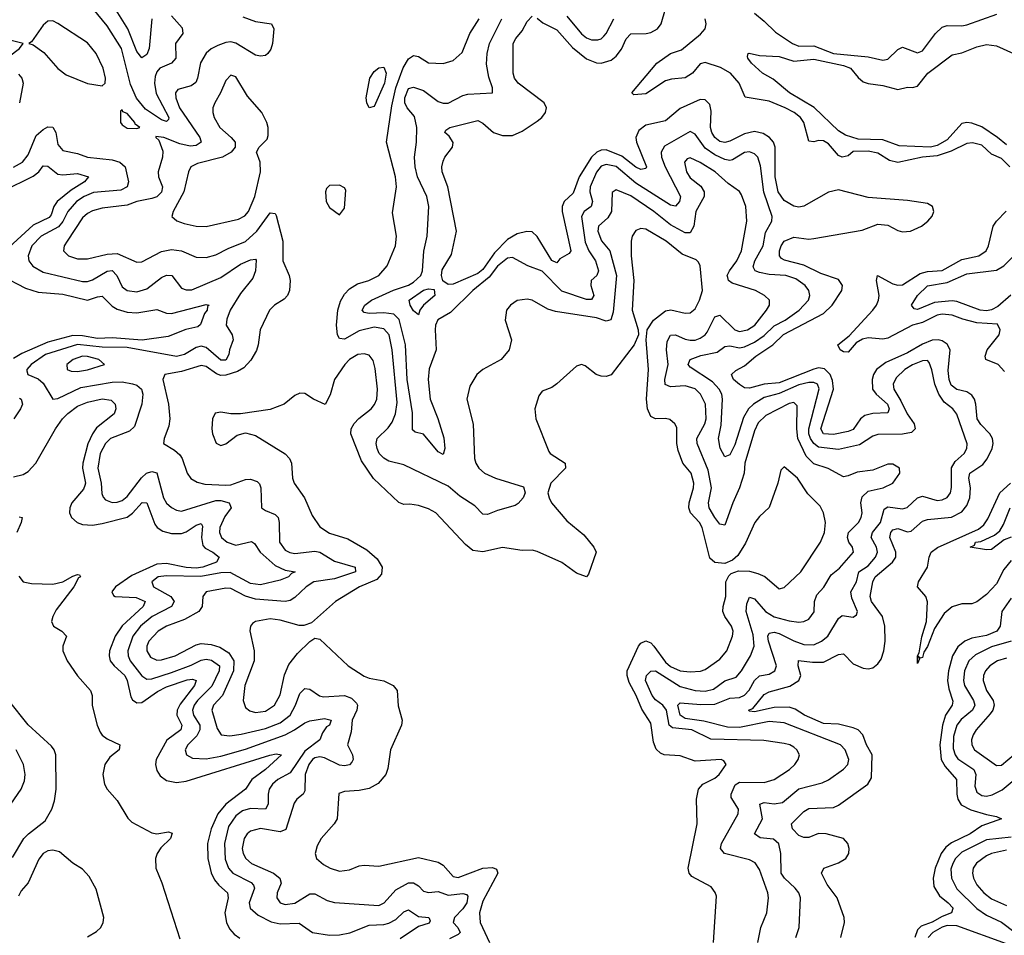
# Model space of a CAD drawing. Header units: inches. Extents: x 1552611 to 1694776, y 811966 to 917215.
# Tile 455 of 549: x 1653775 to 1657762, y 894039 to 897746. Entities that reach past the tile are written whole.
import ezdxf

# ---------------------------------------------------------------- set-up
doc = ezdxf.new("R2010")
doc.units = ezdxf.units.IN
doc.header["$MEASUREMENT"] = 0
doc.layers.add('B6859', color=7, linetype='Continuous')

msp = doc.modelspace()

# ---------------------------------------------------------------- linework, layer by layer
at = {"layer": 'B6859', "color": 5}
for points, elevation in [([(1654310.9, 897750), (1654299.9, 897630), (1654290, 897605), (1654270, 897591.7), (1654250, 897617.2), (1654213.2, 897710), (1654138.7, 897830)], 820), ([(1654390, 897762), (1654433.2, 897713.2), (1654435.9, 897690), (1654406.9, 897650), (1654407.2, 897590), (1654389.6, 897570.4), (1654342.9, 897550), (1654330, 897534.9), (1654323.9, 897516.1), (1654320.7, 897490), (1654327.4, 897447.4), (1654378.9, 897350), (1654378.2, 897341.8), (1654370, 897334), (1654350, 897341.4), (1654284.3, 897384.3), (1654249, 897429), (1654224.5, 897484.5), (1654188.1, 897630), (1654130, 897721.6), (1654072.3, 897790)], 840), ([(1655870, 897752.1), (1655893.6, 897733.6), (1655950, 897705.3), (1656013.4, 897633.4), (1656070, 897588.1), (1656110, 897571.8), (1656130, 897570.1), (1656170, 897583.1), (1656190, 897598.8), (1656212.5, 897627.6), (1656231.1, 897668.9), (1656250, 897689), (1656311.6, 897690), (1656330, 897694.3), (1656357.4, 897710), (1656372, 897730), (1656389.9, 897790)], 820), ([(1656750, 897772.8), (1656790, 897740.7), (1656835.3, 897695.3), (1656904.1, 897650), (1656930, 897639.9), (1656990, 897640.6), (1657070, 897609.8), (1657210, 897595.6), (1657270, 897582.7), (1657290, 897586.8), (1657330, 897625.4), (1657350, 897635.6), (1657410, 897612.7), (1657430, 897620.2), (1657482.9, 897690), (1657510, 897715.7), (1657530, 897723.4), (1657590, 897721.5), (1657610, 897725), (1657731.7, 897768.3)], 780), ([(1654678.5, 897758.5), (1654730, 897738.9), (1654794.4, 897730), (1654804.9, 897710), (1654799.3, 897650), (1654792.5, 897627.5), (1654779.6, 897610), (1654770, 897602), (1654750, 897598.4), (1654730, 897603.2), (1654651.1, 897651.1), (1654630, 897656.7), (1654610, 897654.6), (1654578, 897642), (1654550.9, 897629.1), (1654530, 897611.5), (1654507.9, 897572.1), (1654495.8, 897510), (1654488, 897492), (1654470, 897478), (1654416.3, 897463.7), (1654406.4, 897450), (1654407.1, 897430), (1654423.1, 897390), (1654505.2, 897270), (1654509.5, 897250), (1654490, 897236.7), (1654465.9, 897234.1), (1654423.6, 897243.6), (1654359.5, 897270), (1654327.1, 897272.9), (1654326, 897270), (1654339.2, 897259.2), (1654354.6, 897214.6), (1654353.1, 897190), (1654335.5, 897130), (1654337.7, 897110), (1654353.1, 897070), (1654350, 897048.6), (1654330.8, 897029.2), (1654310, 897021.9), (1654250.3, 897010), (1654210, 896995.5), (1654110, 896983.2), (1654070, 896972.3), (1654050, 896961.6), (1654030, 896944.5), (1653967.3, 896850), (1653955.4, 896830), (1653953.4, 896810), (1653973.1, 896790), (1654010, 896777.5), (1654050, 896777.8), (1654130, 896797.4), (1654170, 896799.5), (1654250, 896764.3), (1654270, 896766.4), (1654350, 896807.7), (1654390, 896815.6), (1654430.1, 896810.1), (1654490, 896785.3), (1654530, 896783), (1654570, 896793.7), (1654620.1, 896819.9), (1654690, 896848.2), (1654735, 896890), (1654790, 896963.9), (1654810, 896962), (1654814, 896954), (1654840.1, 896850), (1654840.2, 896770), (1654866.9, 896710), (1654870.8, 896690.8), (1654868.4, 896650), (1654860.2, 896630), (1654845.8, 896614.2), (1654807.4, 896590), (1654786.7, 896570), (1654749.6, 896490.4), (1654741.3, 896430), (1654733.7, 896406.3), (1654711.7, 896368.3), (1654682.8, 896337.2), (1654657.6, 896322.4), (1654610, 896307), (1654590, 896306.2), (1654572.3, 896312.3), (1654530, 896342.6), (1654510, 896346.1), (1654430, 896321.2), (1654363.1, 896310), (1654355.2, 896290), (1654378.5, 896190), (1654383.2, 896130), (1654379.6, 896100.3), (1654360.3, 896050), (1654358, 896030), (1654402.8, 896002.8), (1654424.1, 895984.1), (1654433, 895970), (1654453.4, 895910), (1654468.9, 895888.9), (1654494.1, 895874.1), (1654525.5, 895865.5), (1654610, 895861), (1654630, 895862.6), (1654690, 895884.7), (1654710, 895885.7), (1654736.7, 895876.7), (1654746.4, 895866.4), (1654752.3, 895850), (1654754.9, 895770), (1654770, 895758.4), (1654810, 895742.3), (1654821.9, 895730), (1654826.4, 895710), (1654827.3, 895630), (1654850, 895598.8), (1654868.8, 895588.8), (1654890, 895585.1), (1654970, 895594.2), (1654990, 895590.8), (1655050, 895553.2), (1655133.4, 895530), (1655134.7, 895510), (1655050, 895481.5), (1654966, 895470), (1654935.3, 895450), (1654890, 895406.8), (1654870, 895394.9), (1654850.1, 895389.9), (1654730, 895400.1), (1654690, 895412.2), (1654630, 895442.8), (1654610, 895443.9), (1654531, 895429), (1654517.5, 895410), (1654514.6, 895370), (1654501.1, 895350), (1654442.1, 895317.9), (1654370, 895290.7), (1654336.1, 895270), (1654298.9, 895230), (1654290.6, 895210), (1654290.1, 895190), (1654304.8, 895164.8), (1654330, 895153.3), (1654350, 895153.5), (1654404.4, 895170), (1654490, 895215.3), (1654510, 895219.7), (1654550, 895216.3), (1654586, 895206), (1654622.2, 895182.2), (1654642, 895150), (1654641.1, 895110), (1654596.9, 895010), (1654559.8, 894970), (1654554, 894950), (1654575.4, 894875.4), (1654590.5, 894850), (1654626.2, 894846.2), (1654672.5, 894852.5), (1654770, 894876), (1654830, 894899.4), (1654870, 894930.6), (1654891.7, 894970), (1654910, 895018), (1654930, 895038.2), (1654950, 895035.2), (1654988.7, 895008.7), (1655004.9, 895004.9), (1655090.1, 895010.1), (1655118.9, 894998.9), (1655138.7, 894978.7), (1655143.5, 894970), (1655140.4, 894950), (1655121.8, 894910), (1655117.8, 894862.2), (1655102.4, 894810), (1655122.6, 894770), (1655125.3, 894750), (1655120, 894740), (1655110.8, 894729.2), (1655090, 894724.3), (1655070, 894727.8), (1655010, 894757.1), (1654990, 894761), (1654970, 894756.8), (1654961.2, 894750), (1654945.6, 894730), (1654930.7, 894690), (1654930, 894624.2), (1654922.9, 894610), (1654897.8, 894590), (1654886.5, 894573.5), (1654853.5, 894466.5), (1654830, 894456.9), (1654750, 894471.5), (1654710, 894460.4), (1654697, 894450), (1654683.8, 894430), (1654676.6, 894390), (1654680.4, 894370), (1654690.8, 894350), (1654713.5, 894330), (1654802.7, 894290), (1654828.8, 894270), (1654833.5, 894250), (1654818.5, 894210), (1654816.6, 894190), (1654830.1, 894170.1), (1654850, 894163.4), (1654890, 894169.2), (1654950, 894207.1), (1654970, 894206.6), (1655019.7, 894179.7), (1655050, 894171), (1655230, 894159.6), (1655251.3, 894170), (1655297.7, 894222.3), (1655350, 894251.1), (1655370, 894251.1), (1655390, 894238.4), (1655410, 894217.6), (1655430, 894211.8), (1655470, 894216.2), (1655510, 894200.9), (1655570, 894207.7), (1655584.1, 894204.1), (1655590, 894196.9), (1655586.2, 894170), (1655570, 894145.1), (1655535.5, 894110), (1655530.8, 894090), (1655548.6, 894070), (1655558.3, 894050), (1655550, 894041.4), (1655516.1, 894023.9)], 860), ([(1656763.5, 894010), (1656775.9, 894070), (1656800.3, 894130), (1656807, 894190), (1656804.2, 894210), (1656770, 894305.7), (1656752.7, 894332.7), (1656730, 894344.2), (1656629.5, 894369.5), (1656612.4, 894390), (1656616.1, 894410), (1656684.5, 894530), (1656685.2, 894550), (1656656.2, 894596.2), (1656655.4, 894610), (1656672.5, 894647.5), (1656690, 894659.2), (1656790, 894658), (1656830, 894669.5), (1656891.8, 894710), (1656912.9, 894730), (1656927.6, 894750), (1656931.9, 894770), (1656922.2, 894790), (1656910, 894799.8), (1656893, 894810), (1656870, 894815.8), (1656788.1, 894828.1), (1656573.2, 894833.2), (1656496.4, 894870), (1656418.5, 894878.5), (1656404.9, 894890), (1656393.9, 894950), (1656379.8, 894970), (1656350, 894992.7), (1656335.7, 895010), (1656309.6, 895070), (1656312.5, 895090), (1656330, 895108.7), (1656350, 895109), (1656450, 895046.2), (1656509.6, 895029.6), (1656550, 895026.9), (1656584.3, 895035.6), (1656630, 895068.9), (1656675.9, 895084.1), (1656697.8, 895110), (1656734.4, 895170), (1656749.4, 895210), (1656745.2, 895254.8), (1656715.9, 895350), (1656718.8, 895381.2), (1656730, 895407.6), (1656750, 895400.6), (1656795.3, 895350), (1656830, 895328.7), (1656890, 895312.3), (1656930, 895306.5), (1656950, 895308.9), (1656970, 895319.4), (1656991.2, 895348.8), (1656993, 895390), (1657002.5, 895417.6), (1657031.1, 895448.9), (1657061, 895499), (1657094.4, 895525.6), (1657151.3, 895590), (1657146.5, 895610), (1657132.5, 895630), (1657127.1, 895650), (1657130.8, 895670), (1657171.1, 895710), (1657182.5, 895730), (1657185.8, 895750), (1657181.4, 895790), (1657185.9, 895814.1), (1657210, 895836.6), (1657271.8, 895850), (1657310, 895869.3), (1657338.9, 895910), (1657337.6, 895930), (1657310, 895946.9), (1657290, 895946.6), (1657230, 895922.5), (1657165.9, 895914.1), (1657130, 895898.7), (1657110, 895895.5), (1657048.3, 895928.3), (1656990, 895948.5), (1656959.2, 895979.2), (1656926.2, 896050), (1656921, 896090), (1656923, 896183), (1656910, 896196.4), (1656890, 896192.3), (1656795.8, 896144.2), (1656765.8, 896114.2), (1656750, 896080.9), (1656710.6, 895950), (1656708.3, 895910), (1656690.1, 895850), (1656662, 895790), (1656630, 895699.1), (1656610, 895703.5), (1656590, 895729.9), (1656567, 895770), (1656564.7, 895790), (1656575.7, 895850), (1656562.3, 895922.3), (1656517.7, 896030), (1656517.3, 896050), (1656549.6, 896110), (1656554.8, 896130), (1656551.6, 896190), (1656532.1, 896230), (1656510, 896250.9), (1656470, 896264.3), (1656410, 896259.9), (1656389.2, 896269.2), (1656387.1, 896290), (1656400.1, 896350), (1656393.8, 896410), (1656396.1, 896443.9), (1656410.6, 896469.4), (1656430, 896470.1), (1656470, 896452.3), (1656490, 896448.6), (1656510, 896449.3), (1656530, 896456.6), (1656550, 896469.6), (1656558.6, 896481.4), (1656590, 896543), (1656610, 896550.1), (1656670, 896491), (1656690, 896483.8), (1656722.5, 896490), (1656751.8, 896510), (1656798.3, 896570), (1656810.8, 896590), (1656811.1, 896610), (1656791.1, 896630), (1656754.5, 896650), (1656659.2, 896679.2), (1656645.4, 896690), (1656642, 896702), (1656640.2, 896710), (1656649.3, 896730), (1656678.5, 896770), (1656697.4, 896810), (1656719.1, 896930), (1656715.4, 896990), (1656697.5, 897037.6), (1656690, 897050.8), (1656643.1, 897083.1), (1656590.6, 897130), (1656530, 897168.3), (1656490, 897187.4), (1656477.6, 897182.4), (1656467.3, 897170), (1656475.4, 897130), (1656490, 897106.6), (1656532.6, 897072.6), (1656545.9, 897050), (1656545.9, 897030), (1656512.2, 896970), (1656504.4, 896910), (1656490, 896883.8), (1656470, 896883.5), (1656410, 896915.3), (1656342.9, 896970), (1656250, 897033.3), (1656190, 897056.8), (1656173.6, 897046.4), (1656171.3, 896970), (1656156.1, 896943.9), (1656118.8, 896910), (1656115.9, 896890), (1656130.3, 896850.3), (1656164.4, 896810), (1656191.8, 896710), (1656177.9, 896562.1), (1656168.4, 896531.6), (1656150, 896525.2), (1656110, 896538.6), (1655945, 896565), (1655914.2, 896574.2), (1655850, 896610.8), (1655830, 896615.3), (1655790, 896609.6), (1655762.4, 896590), (1655746.4, 896570), (1655740.4, 896530), (1655766, 896450), (1655757.1, 896410), (1655724.9, 896370), (1655650, 896329.6), (1655626.4, 896310), (1655598.3, 896261.7), (1655585.2, 896210), (1655611.9, 896108.1), (1655616.1, 895970), (1655622, 895950), (1655634.2, 895930), (1655657.3, 895910), (1655701.1, 895890), (1655815.3, 895855.3), (1655821.9, 895830), (1655814.4, 895810), (1655793.4, 895786.6), (1655780.8, 895779.2), (1655710, 895759.4), (1655670, 895742.3), (1655650, 895743.4), (1655618.2, 895778.2), (1655556.8, 895816.9), (1655510, 895857.5), (1655330, 895943.8), (1655270, 895958.5), (1655250, 895970.6), (1655230.6, 895990), (1655222.1, 896010), (1655218.4, 896030), (1655222.9, 896050), (1655266.7, 896093.3), (1655283.5, 896116.5), (1655296.3, 896150), (1655303.1, 896196.9), (1655283.3, 896410), (1655270.6, 896470), (1655250, 896494.5), (1655210, 896500.7), (1655150, 896486.8), (1655090, 896452.3), (1655070, 896454.9), (1655061.8, 896470), (1655057.5, 896510), (1655063.1, 896570), (1655074, 896606), (1655090, 896635.1), (1655110, 896656.8), (1655142.8, 896677.2), (1655189.2, 896690.8), (1655230, 896710.4), (1655263.6, 896750), (1655296.4, 896830), (1655300.4, 896870), (1655284.6, 896964.6), (1655300.3, 897070), (1655296.3, 897110), (1655260.4, 897250), (1655282.6, 897397.4), (1655298.1, 897470), (1655328.2, 897551.8), (1655350, 897587.7), (1655370, 897601.2), (1655390, 897597.1), (1655430, 897571.4), (1655490, 897568.9), (1655530, 897581.7), (1655566.2, 897613.8), (1655598.4, 897690), (1655635.7, 897750)], 860), ([(1656918.2, 894030), (1656931.5, 894070), (1656936.7, 894190), (1656929.9, 894210), (1656915.3, 894230), (1656871.1, 894270), (1656858.8, 894290), (1656856.8, 894370), (1656849.1, 894409.1), (1656827.8, 894427.8), (1656773.9, 894433.9), (1656750.8, 894450), (1656783, 894510), (1656772.2, 894570), (1656790, 894576.8), (1656830, 894571.6), (1656863, 894577), (1656930, 894631.3), (1657023.6, 894656.4), (1657050, 894667.8), (1657110, 894711.3), (1657127.8, 894730), (1657131.9, 894750), (1657117, 894790), (1657098.2, 894810), (1656870, 894899.6), (1656810, 894904.4), (1656690, 894880.2), (1656641.5, 894881.5), (1656545.6, 894905.6), (1656470, 894917.2), (1656449.4, 894930), (1656439.6, 894970), (1656450, 894980.4), (1656533.6, 894973.6), (1656590, 894974.7), (1656650, 894998.5), (1656690, 895001.3), (1656710, 895010.6), (1656728.5, 895031.5), (1656750, 895070.6), (1656770, 895089.7), (1656810, 895095.4), (1656832.9, 895110), (1656838.9, 895130), (1656806.8, 895230), (1656804.4, 895250), (1656810, 895262.7), (1656830, 895266), (1656850, 895260.5), (1656910, 895230.4), (1656950, 895215.9), (1656990, 895215.2), (1657021.8, 895230), (1657046.8, 895250), (1657090, 895321.3), (1657105.8, 895334.2), (1657150, 895327.1), (1657163.5, 895336.5), (1657166.8, 895350), (1657144.2, 895404.2), (1657140.8, 895430), (1657163.1, 895470), (1657172.6, 895510), (1657210, 895534.5), (1657240.6, 895570), (1657247.8, 895590), (1657244.6, 895610), (1657222.4, 895650), (1657228.6, 895670), (1657259.8, 895710), (1657275.4, 895764.6), (1657290, 895773.8), (1657350, 895766.1), (1657368.6, 895771.4), (1657409.6, 895810.4), (1657430, 895816.8), (1657490, 895798.8), (1657510, 895802), (1657530, 895811), (1657544.2, 895830), (1657548.5, 895851.5), (1657548.4, 895931.6), (1657562.1, 895957.9), (1657599.6, 895990), (1657609.9, 896010), (1657611.4, 896028.6), (1657569.5, 896149.5), (1657553.6, 896170), (1657518, 896198.1), (1657496.3, 896230), (1657481, 896270), (1657468.8, 896328.8), (1657457.8, 896357.8), (1657450, 896365.8), (1657430, 896365.2), (1657390, 896349), (1657358.6, 896330), (1657323.5, 896296.5), (1657311.7, 896270), (1657315, 896250), (1657343.2, 896203.2), (1657367.9, 896150), (1657397.2, 896110), (1657401.3, 896090), (1657385.6, 896074.4), (1657350, 896067.9), (1657250, 896067.3), (1657230, 896060.2), (1657174.7, 896025.3), (1657090, 896006.3), (1657010, 896015), (1656990, 896029.9), (1656977.1, 896050), (1656970.4, 896070), (1656970.2, 896090), (1657011.6, 896251.5), (1657005.7, 896270), (1656990, 896277.2), (1656970, 896276.8), (1656930, 896268.1), (1656850, 896233), (1656790, 896216.3), (1656746.3, 896190), (1656726.6, 896170), (1656705.1, 896134.9), (1656670, 896024.2), (1656653.4, 895990), (1656650, 895983.7), (1656630, 895976), (1656610.9, 896010.9), (1656604.7, 896050), (1656615.1, 896104.9), (1656621.1, 896210), (1656617.4, 896230), (1656607.2, 896250), (1656579.7, 896279.7), (1656490, 896339.4), (1656482.1, 896350), (1656489.8, 896370), (1656533.1, 896386.9), (1656599.6, 896400.4), (1656630, 896423), (1656650, 896425.4), (1656690, 896417.9), (1656710, 896421.9), (1656750, 896440.8), (1656790, 896467.8), (1656830, 896506.6), (1656875, 896530), (1656931.5, 896570), (1656968.6, 896610), (1656974.4, 896630), (1656970.5, 896650), (1656955.2, 896670), (1656917.1, 896697.1), (1656877.6, 896710), (1656810, 896714.2), (1656770, 896722.8), (1656752.5, 896730), (1656745.1, 896745.1), (1656751.8, 896770), (1656784.8, 896830), (1656795.2, 896884.8), (1656820.8, 896930), (1656821.3, 896950), (1656787.8, 897047.8), (1656774.8, 897154.8), (1656763.4, 897190), (1656750, 897203.8), (1656730, 897210.8), (1656710, 897208.4), (1656661.4, 897178.6), (1656650, 897175.8), (1656630, 897180.1), (1656590, 897198.6), (1656550, 897225.9), (1656510, 897282.9), (1656490, 897293.4), (1656385.8, 897234.2), (1656372.9, 897210), (1656374.4, 897190), (1656388.8, 897150), (1656450.1, 897030), (1656446.6, 897010), (1656430, 896991.2), (1656410, 896994.7), (1656270, 897085), (1656190, 897152.6), (1656150, 897160.6), (1656130, 897152.7), (1656110, 897129.3), (1656084.6, 897070), (1656084.1, 897050), (1656094.6, 897010), (1656089.7, 896990.3), (1656060.4, 896970), (1656049.4, 896950), (1656065.3, 896845.3), (1656079.9, 896810), (1656106.6, 896770), (1656118.1, 896730), (1656112.3, 896710), (1656088.8, 896690), (1656087.1, 896670), (1656100.1, 896630), (1656090, 896614), (1656070, 896613), (1655970, 896647.7), (1655890, 896727.9), (1655832.6, 896750), (1655770, 896783), (1655750, 896780.6), (1655710, 896747.8), (1655676.6, 896703.4), (1655610.1, 896650), (1655519.1, 896560.9), (1655468.7, 896531.3), (1655459.4, 896510), (1655457.2, 896490), (1655461, 896410), (1655432.8, 896332.8), (1655429.2, 896289.2), (1655437.6, 896210), (1655468.5, 896131.5), (1655492.8, 896052.8), (1655496.6, 896010), (1655490, 895985.1), (1655470, 895996.5), (1655410, 896067.7), (1655376.2, 896076.2), (1655366.2, 896086.2), (1655365.5, 896154.5), (1655344.5, 896290), (1655337.5, 896430), (1655312.4, 896532.4), (1655290, 896553.9), (1655250, 896559.7), (1655190, 896556), (1655170, 896561.2), (1655161.6, 896570), (1655172.9, 896590), (1655199.3, 896610), (1655288.2, 896651.8), (1655350, 896671.7), (1655370, 896683.3), (1655398.9, 896710), (1655405.9, 896730), (1655411.5, 896808.5), (1655425, 896870), (1655432.3, 896990), (1655423.3, 897030), (1655386.5, 897110), (1655376.8, 897150), (1655373.7, 897190), (1655381.6, 897250), (1655383.2, 897310), (1655373.8, 897353.8), (1655344.5, 897390), (1655334.9, 897410), (1655335, 897430), (1655350, 897467.3), (1655370, 897473.2), (1655410, 897459.8), (1655470, 897414.8), (1655490, 897407.8), (1655510, 897409), (1655570, 897439.3), (1655590, 897444.8), (1655689.6, 897450.4), (1655689.7, 897470), (1655674.1, 897514.1), (1655665.8, 897565.7), (1655668.2, 897610), (1655677.5, 897650), (1655726.8, 897750)], 840), ([(1657099.8, 894030), (1657114.1, 894090), (1657112.8, 894110), (1657085.1, 894190), (1657044.7, 894244.7), (1657021.6, 894290), (1657031.1, 894310), (1657090, 894331.9), (1657120.4, 894350), (1657132.3, 894370), (1657134, 894390), (1657128.7, 894410), (1657111, 894430), (1657040.5, 894450), (1657010, 894450.3), (1656970, 894434.6), (1656950, 894434.2), (1656930, 894442.6), (1656904.1, 894470), (1656899.7, 894490), (1656950, 894540.1), (1656970, 894551.9), (1657070, 894555.5), (1657090, 894565.3), (1657208.6, 894650), (1657224.4, 894675.6), (1657226.4, 894770), (1657204.2, 894810), (1657189.5, 894850), (1657170.2, 894870.2), (1657150, 894878.3), (1657090, 894893.5), (1657030, 894896.6), (1656952.8, 894930), (1656914.9, 894954.9), (1656890, 894962.7), (1656830, 894961.7), (1656750, 894943.2), (1656730, 894945.7), (1656726.6, 894950), (1656743.1, 894956.9), (1656790, 895013.5), (1656810, 895023.9), (1656893.2, 895046.8), (1656929.9, 895070), (1656937.5, 895090), (1656926.8, 895130), (1656929, 895151), (1656984.7, 895144.7), (1657030, 895145), (1657090, 895176), (1657110, 895177.8), (1657150, 895138.4), (1657190, 895120.6), (1657210, 895117.5), (1657230, 895121.8), (1657250, 895137.3), (1657263.3, 895156.7), (1657274.4, 895190), (1657279.4, 895230), (1657277.6, 895290), (1657268.9, 895330), (1657223.3, 895390), (1657217.9, 895410), (1657229.6, 895470), (1657238.7, 895490), (1657308.4, 895550), (1657322.3, 895570), (1657323, 895590), (1657297.9, 895650), (1657302.5, 895670), (1657310, 895680.3), (1657330, 895685.5), (1657370, 895672.1), (1657384.8, 895675.2), (1657430, 895715.5), (1657450, 895722.1), (1657548.5, 895731.5), (1657590, 895753.8), (1657610, 895778.8), (1657622.3, 895810), (1657625, 895850), (1657618.2, 895890), (1657622.6, 895910), (1657674.3, 895945.7), (1657692.4, 895967.6), (1657712.3, 896010), (1657716.7, 896030), (1657714.1, 896050), (1657703, 896070), (1657666.9, 896106.9), (1657652.2, 896130), (1657646.2, 896190), (1657640.8, 896210), (1657630, 896226), (1657610, 896239.5), (1657569.2, 896249.1), (1657546.8, 896266.8), (1657538.3, 896290), (1657534.8, 896325.2), (1657541.9, 896410), (1657530, 896432.1), (1657510, 896445.7), (1657494, 896450), (1657470, 896449), (1657430, 896432.5), (1657370, 896397.2), (1657281.5, 896358.5), (1657244.1, 896330), (1657231.9, 896310), (1657226.3, 896290), (1657228.4, 896250), (1657243, 896230), (1657288.4, 896190), (1657295.8, 896170), (1657290, 896154), (1657230, 896151.3), (1657196.6, 896143.4), (1657179.7, 896130), (1657150, 896086.7), (1657130, 896078.5), (1657070, 896067.3), (1657030, 896069), (1657018.9, 896090), (1657069.7, 896250), (1657065.5, 896285.5), (1657056.1, 896310), (1657033.2, 896333.2), (1657010, 896336.3), (1656990, 896331.8), (1656850, 896276.3), (1656790, 896270), (1656730, 896254.3), (1656710, 896255.2), (1656690, 896269), (1656665, 896290), (1656656.5, 896310), (1656674.6, 896325.4), (1656710, 896344.3), (1656756, 896384), (1656824.1, 896430), (1656868.1, 896471.9), (1657030, 896556.2), (1657064.4, 896590), (1657103.6, 896650), (1657107, 896670), (1657090, 896694.5), (1657018.9, 896719), (1656950, 896752.9), (1656872.2, 896772.2), (1656860, 896780), (1656851.1, 896790), (1656851.8, 896810), (1656857.7, 896830), (1656870.6, 896849.4), (1656910, 896866), (1656970, 896858.1), (1656990, 896859.7), (1657185.9, 896894.1), (1657250, 896918.1), (1657290, 896914.6), (1657330, 896893), (1657350, 896887.8), (1657381.2, 896890), (1657426.3, 896910), (1657452.2, 896930), (1657470, 896950.8), (1657476, 896970), (1657471.1, 896990), (1657450, 897002), (1657370, 897014.9), (1657210, 897026.8), (1657090, 897057.5), (1657050, 897047.6), (1656950, 896991), (1656930, 896987.4), (1656910, 896991.5), (1656870, 897014.6), (1656846.1, 897050), (1656833.8, 897110), (1656833.4, 897230), (1656826.9, 897250), (1656811.6, 897270), (1656785.6, 897285.6), (1656750, 897293.8), (1656710, 897284.9), (1656650, 897253.9), (1656630, 897248.8), (1656610, 897253.7), (1656589.4, 897269.4), (1656577, 897290), (1656572.5, 897310), (1656575.4, 897375.4), (1656570, 897402.7), (1656550, 897422), (1656530, 897423.2), (1656450, 897387.4), (1656390, 897337.3), (1656310, 897318.9), (1656282.5, 897297.5), (1656270.5, 897270), (1656273, 897250), (1656313.6, 897150), (1656310, 897143.8), (1656290, 897140.4), (1656270, 897148.6), (1656213.6, 897193.6), (1656150, 897219), (1656130, 897217.9), (1656112.5, 897210), (1656089.9, 897190.1), (1656041.1, 897110), (1656016.4, 897043.6), (1655979.1, 897010), (1655971, 896990), (1655971, 896970), (1656006.7, 896810), (1656000.6, 896799.4), (1655962.5, 896777.6), (1655950, 896761.5), (1655930, 896771.4), (1655870, 896867.9), (1655850, 896886.8), (1655828.5, 896888.5), (1655790, 896879), (1655750, 896856.1), (1655698.2, 896801.8), (1655650, 896734.7), (1655630, 896719.2), (1655530, 896675.1), (1655510, 896674.6), (1655488.4, 896688.4), (1655483.4, 896710), (1655486.2, 896733.8), (1655524.2, 896795.8), (1655543.4, 896890), (1655509, 897069), (1655485.3, 897130), (1655484.2, 897150), (1655490, 897173.4), (1655496.8, 897190), (1655528.2, 897230), (1655531, 897249), (1655514.2, 897274.2), (1655496.2, 897290), (1655501.1, 897298.9), (1655517.2, 897310), (1655630, 897338), (1655650, 897327.5), (1655694, 897290), (1655730, 897277.9), (1655770, 897277.8), (1655810, 897295.3), (1655870, 897335.5), (1655889.1, 897350), (1655904.2, 897370), (1655908.5, 897390), (1655898.7, 897410), (1655793.6, 897490), (1655779.2, 897510), (1655773.3, 897530), (1655773.4, 897650), (1655783.4, 897670), (1655810, 897701.7), (1655830, 897739), (1655850, 897760.2)], 820), ([(1655990, 897760.3), (1656050, 897689.1), (1656070, 897673.3), (1656090, 897664.6), (1656115.4, 897664.6), (1656130, 897669.5), (1656140.7, 897679.3), (1656150.4, 897690), (1656181.1, 897750)], 840), ([(1657783.8, 897150), (1657750, 897184.4), (1657710, 897202), (1657670, 897238.2), (1657632.3, 897247.7), (1657610, 897244.5), (1657546.4, 897213.6), (1657490, 897195.5), (1657430, 897189.7), (1657330, 897167.9), (1657296.7, 897176.7), (1657250, 897206.6), (1657210, 897214.2), (1657150, 897212.1), (1657130, 897194.7), (1657105.1, 897190), (1657090, 897196), (1657050, 897244.2), (1657030, 897256.4), (1657010, 897257.3), (1656990, 897251.5), (1656970, 897254), (1656950.6, 897330), (1656936, 897350), (1656911.4, 897370), (1656875, 897390), (1656810, 897416.5), (1656712.6, 897432.6), (1656688.3, 897490), (1656652.6, 897530), (1656612.3, 897552.3), (1656550, 897573.3), (1656530, 897568), (1656499.1, 897530), (1656470, 897511.2), (1656413.9, 897506.1), (1656390, 897498.3), (1656310, 897445.9), (1656261.5, 897441.5), (1656254.3, 897450), (1656355.5, 897570), (1656410, 897609.5), (1656455.4, 897624.6), (1656531.8, 897688.2), (1656550.7, 897710), (1656555.2, 897730), (1656551.2, 897750)], 780), ([(1657770, 897239.9), (1657734.3, 897270), (1657670, 897312.3), (1657630, 897327.8), (1657610, 897330.6), (1657590, 897326.1), (1657530, 897260.1), (1657490, 897237.2), (1657463, 897230), (1657336.2, 897236.2), (1657270, 897259.9), (1657170, 897263.2), (1657118.8, 897278.8), (1657090, 897296.6), (1656991.2, 897391.2), (1656892.1, 897450), (1656825.7, 897505.7), (1656783.1, 897530), (1656738.2, 897570), (1656723.1, 897590), (1656722.3, 897597.7), (1656724, 897610), (1656728.7, 897611.3), (1656770, 897600.9), (1656850, 897597.4), (1656910, 897578.8), (1656990, 897586.3), (1657110, 897561.5), (1657139.4, 897550), (1657170, 897512.5), (1657190, 897495.3), (1657210, 897488), (1657270, 897480.2), (1657330, 897463.3), (1657370, 897473.4), (1657390, 897471.6), (1657410, 897477), (1657452.6, 897530), (1657550, 897604.8), (1657590, 897612.3), (1657650, 897636.1), (1657690, 897646.4), (1657730, 897640.4), (1657799.1, 897610)], 760), ([(1653770, 897525.5), (1653784.4, 897510), (1653789.6, 897489.5), (1653774.9, 897410)], 840), ([(1653750, 897149.3), (1653786.4, 897170), (1653810, 897199.3), (1653842, 897278), (1653870, 897301.9), (1653890, 897312), (1653910, 897311.8), (1653922, 897290), (1653930, 897241.3), (1653950, 897216.3), (1654010, 897204.6), (1654050, 897189.3), (1654150, 897179.6), (1654180.3, 897170), (1654201.8, 897150), (1654215.8, 897090), (1654210.2, 897070), (1654184.3, 897055.7), (1654074, 897046), (1654036.8, 897030), (1654006, 897010), (1653970, 896970), (1653950.4, 896929.6), (1653932.7, 896907.3), (1653862.7, 896870), (1653824.6, 896830), (1653809.5, 896790), (1653812.9, 896770), (1653828.4, 896748.4), (1653870, 896724.4), (1654030, 896686.8), (1654050, 896686.4), (1654070, 896692.4), (1654130, 896728), (1654150, 896730.5), (1654168.6, 896710), (1654190, 896664.8), (1654210.1, 896650.1), (1654250, 896644.6), (1654290, 896656), (1654350, 896701.9), (1654370, 896711.8), (1654391.1, 896710), (1654430, 896659.7), (1654450, 896652.3), (1654472.7, 896652.7), (1654590, 896701.9), (1654670, 896756), (1654710, 896774), (1654730, 896776.9), (1654732.9, 896773), (1654730.1, 896730), (1654719.8, 896700.2), (1654670, 896637.9), (1654628.2, 896570), (1654614, 896534), (1654611.5, 896510), (1654635, 896470), (1654639.2, 896450), (1654624.6, 896410), (1654622.7, 896390), (1654610, 896367.1), (1654590, 896367.4), (1654530, 896418.5), (1654510, 896425), (1654490, 896418.5), (1654442.6, 896390), (1654410, 896383), (1654210, 896419.3), (1654110, 896420.3), (1654010, 896431.7), (1653879.6, 896390), (1653821.5, 896350), (1653804.6, 896330), (1653804.7, 896324.7), (1653807.8, 896310), (1653850, 896291.8), (1653870, 896274.5), (1653910, 896210.2), (1653930, 896212.8), (1654023, 896257), (1654150, 896279.1), (1654190, 896279.8), (1654232.3, 896272.3), (1654250, 896266.2), (1654269, 896250), (1654273.7, 896230), (1654270.5, 896190), (1654240.9, 896099.1), (1654219.5, 896080.5), (1654143.4, 896050), (1654122.9, 896030), (1654101.6, 895990), (1654091.4, 895930), (1654104.9, 895870), (1654108.3, 895828.3), (1654112.8, 895812.8), (1654122.6, 895802.6), (1654150, 895791.9), (1654170, 895792.7), (1654190, 895799.9), (1654210, 895815.6), (1654268.5, 895891.5), (1654289, 895910), (1654310, 895917.2), (1654330, 895911.9), (1654357.1, 895810), (1654369.2, 895789.2), (1654390, 895771.5), (1654410, 895760.1), (1654430, 895756.4), (1654570, 895799.5), (1654590, 895799), (1654623.2, 895790), (1654631.9, 895770), (1654605.8, 895734.2), (1654586.3, 895690), (1654584.9, 895670), (1654592.9, 895650), (1654615.8, 895630), (1654650, 895618.7), (1654713.7, 895633.7), (1654725.7, 895625.7), (1654749.5, 895590), (1654810, 895535.5), (1654850, 895517.6), (1654890.3, 895510), (1654876, 895504), (1654863.6, 895490), (1654830, 895476.7), (1654750, 895458), (1654710, 895463.5), (1654628.1, 895508.1), (1654590, 895506.9), (1654508.3, 895491.7), (1654370, 895494.9), (1654335.6, 895490), (1654311, 895470), (1654317.8, 895450), (1654386.9, 895410), (1654401.3, 895390), (1654389.4, 895370), (1654311.2, 895330), (1654265, 895290), (1654233.9, 895250), (1654212.9, 895190), (1654214.1, 895170), (1654223.3, 895150), (1654270, 895089), (1654290, 895075.5), (1654310, 895077.3), (1654390, 895102.8), (1654470, 895132.9), (1654510, 895152.9), (1654530, 895156.5), (1654552.5, 895152.5), (1654584, 895130), (1654582.9, 895110), (1654553.2, 895046.8), (1654495.2, 894990), (1654481.2, 894970), (1654474.4, 894950), (1654479.1, 894930), (1654504.8, 894890), (1654505.1, 894870), (1654493.1, 894846.9), (1654455.5, 894810), (1654444.8, 894790), (1654450.2, 894770), (1654475.4, 894755.4), (1654530, 894753.1), (1654590, 894763.4), (1654690, 894792.7), (1654850.2, 894849.8), (1654888.3, 894870), (1654930, 894899.6), (1654950, 894906.5), (1655010, 894916.6), (1655035.9, 894910), (1655029.2, 894890), (1655017.8, 894882.2), (1655001, 894859), (1654990.1, 894829.9), (1654930, 894784), (1654870, 894696), (1654820.9, 894670), (1654799.3, 894650), (1654785.8, 894630), (1654781, 894610), (1654781.5, 894570), (1654770.2, 894550), (1654710, 894552.4), (1654677.8, 894542.2), (1654650, 894522.2), (1654620.9, 894479.1), (1654604.9, 894410), (1654607.1, 894347.1), (1654621.3, 894310), (1654637.7, 894290), (1654712.7, 894252.7), (1654721.7, 894241.8), (1654726.6, 894230), (1654703.9, 894170), (1654708.8, 894148.8), (1654740.6, 894120.6), (1654793.3, 894093.3), (1654830, 894084.7), (1654907.1, 894087.1), (1654960.3, 894050), (1655030, 894039.1), (1655070, 894040.1), (1655111.8, 894048.2), (1655190, 894079.7), (1655250, 894082), (1655270, 894087.9), (1655297.9, 894102), (1655330, 894133.5), (1655350, 894141.3), (1655390, 894115.1), (1655432.2, 894110), (1655436.7, 894096.7), (1655432.9, 894087.1), (1655390, 894073.9), (1655316, 894024)], 840), ([(1653710, 897053), (1653830, 897112.5), (1653852.5, 897130), (1653870, 897155), (1653890, 897153.9), (1653930, 897121.2), (1653950, 897118.1), (1654010, 897123.4), (1654053.8, 897110), (1654038, 897090), (1653983.6, 897056.4), (1653926.8, 897010), (1653913.6, 896990), (1653903.5, 896956.5), (1653894.9, 896945.1), (1653830, 896913.9), (1653717.3, 896810)], 820), ([(1657762, 896322), (1657736.2, 896350), (1657687, 896370), (1657683.5, 896383.5), (1657692.3, 896410), (1657740.4, 896470), (1657745, 896490), (1657733.7, 896513.7), (1657650, 896519.3), (1657593.4, 896533.4), (1657550, 896550.2), (1657510, 896554.1), (1657490, 896549.3), (1657430, 896520.8), (1657390, 896509.1), (1657290, 896457.2), (1657270, 896453.2), (1657210, 896457.5), (1657187.1, 896452.9), (1657161.8, 896438.2), (1657130, 896400.6), (1657110, 896401.4), (1657096.5, 896410), (1657088.2, 896430), (1657133.2, 896466.8), (1657230, 896569.6), (1657244.2, 896590), (1657252.7, 896610), (1657255, 896630), (1657244, 896690), (1657248.9, 896711.1), (1657310, 896677.2), (1657330, 896671.8), (1657350, 896673.1), (1657421.1, 896718.9), (1657450, 896727), (1657510, 896730.4), (1657590, 896775.9), (1657658.3, 896790), (1657688, 896810), (1657698, 896830), (1657716.5, 896910), (1657730, 896931.1), (1657769.4, 896970.6)], 780), ([(1656584.5, 894010), (1656596.5, 894196.5), (1656591.6, 894211.6), (1656574.6, 894234.6), (1656497.1, 894277.2), (1656485.8, 894290), (1656481.8, 894310), (1656517.7, 894490), (1656515.8, 894590), (1656523.5, 894630), (1656541.6, 894650), (1656590, 894674.7), (1656607.7, 894690), (1656635.3, 894730), (1656625.6, 894745.6), (1656616, 894750), (1656510, 894744.2), (1656450, 894766), (1656385.2, 894770), (1656370, 894776.3), (1656352.4, 894792.4), (1656340.9, 894820.9), (1656330, 894897.6), (1656294.2, 894954.2), (1656271.7, 895010), (1656242.3, 895062.3), (1656234.2, 895090), (1656235, 895110), (1656280.2, 895210), (1656290, 895221.6), (1656310, 895230.8), (1656330, 895223.4), (1656343.4, 895210), (1656390, 895144.1), (1656410, 895127.7), (1656450, 895109.7), (1656490, 895105.4), (1656531.3, 895108.7), (1656550, 895115), (1656610, 895156.8), (1656638.6, 895190), (1656661.6, 895250), (1656663.4, 895270), (1656657.3, 895290), (1656630.4, 895330), (1656622.6, 895350), (1656623.2, 895370), (1656634.8, 895410), (1656633.7, 895470), (1656645.8, 895494.3), (1656656.4, 895503.6), (1656685.1, 895514.9), (1656730, 895513), (1656764.3, 895504.3), (1656791.5, 895491.5), (1656850, 895441.7), (1656870, 895447), (1656937.5, 895510), (1657017, 895630), (1657033.3, 895670), (1657037.5, 895710), (1657029.9, 895749.9), (1657016.3, 895776.3), (1656966.6, 895826.6), (1656924.8, 895890), (1656870, 895936), (1656857.5, 895922.5), (1656844.7, 895870), (1656809.3, 895770.7), (1656770, 895734), (1656751.4, 895710), (1656714.1, 895625.9), (1656682.7, 895577.3), (1656661.7, 895558.3), (1656630, 895544.1), (1656590, 895548), (1656570, 895566.3), (1656538.9, 895690), (1656527.2, 895710), (1656491.8, 895750), (1656484.3, 895770), (1656485.7, 895790), (1656504, 895850), (1656504.6, 895870), (1656493.7, 895910), (1656460.2, 895950), (1656441.3, 896001.3), (1656436.1, 896030), (1656435.5, 896095.5), (1656428.3, 896110), (1656407.3, 896127.3), (1656390, 896131.5), (1656350, 896130.5), (1656330, 896139.8), (1656317.2, 896170), (1656312.8, 896210), (1656321, 896330), (1656311.6, 896450), (1656316.1, 896490), (1656341.5, 896530), (1656390, 896566.9), (1656411.9, 896571.9), (1656470, 896558.1), (1656490, 896559.4), (1656510, 896576.2), (1656527.5, 896610), (1656539.2, 896650), (1656529.9, 896749.9), (1656524.1, 896764.1), (1656513.6, 896773.6), (1656457.5, 896797.5), (1656393.2, 896850), (1656310, 896898.8), (1656290, 896901.1), (1656270, 896892.1), (1656255.6, 896870), (1656250.8, 896849.2), (1656251.6, 896790), (1656261.5, 896690), (1656255.4, 896570), (1656279.3, 896490), (1656280.6, 896470), (1656262.5, 896430), (1656170, 896307.8), (1656150, 896301.3), (1656130, 896303), (1656109.4, 896310), (1656064.4, 896344.4), (1656050, 896349.6), (1656030, 896343.6), (1655950, 896271.5), (1655930, 896257.6), (1655890, 896242.7), (1655877.3, 896222.7), (1655861.3, 896170), (1655865.3, 896130), (1655918.2, 895998.2), (1655923.7, 895990), (1655984.4, 895950), (1655985.4, 895930), (1655926.4, 895870), (1655914, 895830), (1655918.4, 895810), (1655929.1, 895790), (1655990, 895716.9), (1656059.8, 895659.8), (1656100.2, 895610), (1656109.3, 895590), (1656078.8, 895501.2), (1656070.1, 895489.9), (1656030, 895505.6), (1655970, 895548.1), (1655870, 895592.7), (1655850, 895597.6), (1655810, 895597.2), (1655730, 895608.7), (1655650, 895592.1), (1655610, 895596.4), (1655580.7, 895620.7), (1655460.5, 895750), (1655430, 895766.2), (1655390, 895778.9), (1655355.3, 895784.8), (1655330, 895783.5), (1655310, 895790.9), (1655207.9, 895887.9), (1655159.9, 895959.9), (1655116.5, 896070), (1655118, 896090), (1655129.2, 896110.7), (1655148.3, 896131.7), (1655198.4, 896170), (1655212.5, 896187.5), (1655221.4, 896210), (1655224.6, 896250), (1655214.4, 896334.4), (1655206.5, 896366.5), (1655190, 896387.4), (1655170, 896393.5), (1655143.8, 896390), (1655110.3, 896370), (1655091.2, 896350), (1655050.3, 896290), (1655033, 896227), (1655012.2, 896187.8), (1654965.2, 896210), (1654930, 896233.2), (1654910, 896234), (1654890, 896225.2), (1654845.5, 896190), (1654790, 896167.8), (1654669.3, 896150.7), (1654630, 896149.7), (1654590, 896157.7), (1654566.9, 896153.1), (1654556, 896130), (1654554, 896090), (1654555.9, 896070), (1654571.4, 896031.4), (1654590, 896021.7), (1654610, 896029), (1654655.8, 896064.2), (1654690, 896073.1), (1654730, 896062), (1654850, 895988), (1654867.4, 895970), (1654875.5, 895950), (1654879.8, 895890), (1654886.3, 895870), (1654928, 895810), (1654959.1, 895739.1), (1654990, 895692.2), (1655030, 895667.5), (1655104.4, 895644.4), (1655180.2, 895600.2), (1655223.1, 895563.1), (1655242.4, 895530), (1655239.6, 895500.4), (1655221.1, 895478.9), (1655151.6, 895450), (1655054, 895390), (1654956.7, 895303.3), (1654926.4, 895293.6), (1654906.8, 895293.2), (1654830, 895315.1), (1654790, 895319.5), (1654730.4, 895310), (1654718.5, 895301.5), (1654709.2, 895290), (1654707.8, 895272.2), (1654725.1, 895190), (1654724.5, 895150), (1654687.5, 895050), (1654680.8, 894990), (1654690, 894961.3), (1654707.3, 894947.3), (1654730, 894940.7), (1654770, 894946.6), (1654806.6, 894970), (1654830, 895011.8), (1654847.1, 895092.9), (1654865, 895135), (1654900.4, 895179.6), (1654950, 895228.7), (1654970, 895241.6), (1654990, 895238), (1655104.6, 895130), (1655170, 895087.8), (1655190, 895079.7), (1655250, 895069.4), (1655287.9, 895050), (1655303.2, 895030), (1655308.2, 894968.2), (1655323.6, 894910), (1655321.7, 894890), (1655276.9, 894790), (1655266.5, 894713.5), (1655257.5, 894690), (1655226.6, 894653.4), (1655190, 894633.3), (1655150, 894624.6), (1655090, 894620.9), (1655067.3, 894612.7), (1655060.7, 894510), (1655049.1, 894490), (1654996, 894430), (1654979.2, 894400.8), (1654971.5, 894370), (1654977.4, 894350), (1655005, 894325), (1655032.7, 894310), (1655070, 894297.8), (1655110, 894303.8), (1655150, 894319.8), (1655170, 894322.7), (1655230, 894318.1), (1655390, 894354), (1655470, 894335.3), (1655490, 894322.7), (1655530, 894276.8), (1655550, 894272.8), (1655650, 894310.4), (1655690, 894313.6), (1655706.1, 894306.1), (1655710.7, 894290), (1655650, 894177.1), (1655636.3, 894130), (1655640.3, 894090), (1655677.2, 894010)], 880), ([(1657788.7, 896631.3), (1657735.4, 896584.6), (1657710, 896571.7), (1657690, 896567.4), (1657664.1, 896570), (1657570, 896605.2), (1657550, 896608.1), (1657479, 896601), (1657410, 896573.5), (1657396.1, 896576.1), (1657386.2, 896590), (1657410.6, 896630), (1657450, 896668.7), (1657530, 896682), (1657610, 896717.3), (1657730, 896731.6), (1657759.4, 896750), (1657815.5, 896804.5)], 760), ([(1653700.7, 896710), (1653799.4, 896659.4), (1653850, 896643), (1653950, 896635.3), (1654050, 896610.8), (1654090, 896624.2), (1654110, 896626.3), (1654150, 896587), (1654170, 896574.6), (1654210, 896561.8), (1654250, 896559.4), (1654330, 896573.5), (1654370, 896558.2), (1654390, 896556.2), (1654530, 896592.6), (1654543, 896590), (1654535.5, 896584.5), (1654534.2, 896570), (1654523.5, 896556.5), (1654508, 896512), (1654497.3, 896502.7), (1654448.4, 896491.6), (1654376.7, 896463.3), (1654271.7, 896448.3), (1654150, 896458.5), (1654090, 896455.2), (1654030, 896466.2), (1653990, 896467.2), (1653890, 896440.7), (1653784.7, 896395.3), (1653750, 896375)], 820), ([(1653750, 895895.5), (1653790, 895905.2), (1653810, 895917.3), (1653840.6, 895950), (1653920.8, 896090), (1653949.3, 896130.6), (1653970, 896151.3), (1654010, 896181.5), (1654050, 896198.2), (1654110, 896210.5), (1654145.4, 896205.4), (1654161.8, 896190), (1654164.1, 896170), (1654158.5, 896150), (1654086.9, 896093.1), (1654070.1, 896070), (1654050.8, 896029.2), (1654030.7, 895950), (1654029.8, 895929.8), (1654041.8, 895870), (1654039.7, 895860.3), (1654034.4, 895845.6), (1653986.5, 895790), (1653978.7, 895770), (1653977.6, 895750), (1653985.8, 895730), (1654007.9, 895710), (1654030, 895702.1), (1654070, 895699.2), (1654110, 895705.8), (1654210, 895731.2), (1654232, 895748), (1654271.9, 895791.9), (1654290, 895789.3), (1654323, 895703), (1654331.6, 895690), (1654355, 895675), (1654390, 895665.5), (1654430, 895666.1), (1654450, 895672.1), (1654490, 895699.8), (1654510, 895705.8), (1654516, 895696), (1654511.5, 895650), (1654517.3, 895617.3), (1654526.3, 895606.3), (1654557.6, 895590), (1654582.8, 895570), (1654571.9, 895550), (1654516.3, 895530), (1654490, 895525.2), (1654450, 895527.5), (1654370, 895544.4), (1654330, 895541.1), (1654230, 895496), (1654163.5, 895450), (1654148.1, 895430), (1654155, 895415), (1654162.4, 895410), (1654247.2, 895407.2), (1654282.9, 895390), (1654275.6, 895370), (1654190, 895291.5), (1654161.6, 895250), (1654139.6, 895190), (1654137.2, 895170), (1654142.1, 895150), (1654157.3, 895130), (1654201.3, 895090), (1654211.2, 895070), (1654224.9, 895004.9), (1654232, 894992), (1654250, 894980.6), (1654270, 894981.1), (1654333.8, 895026.2), (1654370, 895044.7), (1654453, 895073), (1654475.2, 895075.2), (1654490.1, 895070.1), (1654482.5, 895050), (1654425.7, 894974.3), (1654412.4, 894950), (1654411, 894930), (1654432, 894890), (1654428.3, 894870), (1654371.2, 894828.8), (1654327.4, 894750), (1654325, 894730), (1654330, 894706), (1654344.4, 894684.4), (1654370, 894665.3), (1654410, 894656.9), (1654450, 894662.2), (1654788.2, 894768.2), (1654813.3, 894773.3), (1654835.3, 894770), (1654770.1, 894710), (1654715.8, 894670), (1654690.1, 894629.9), (1654610, 894569.1), (1654577.5, 894530), (1654550.7, 894470), (1654535.6, 894410), (1654537.1, 894350), (1654551, 894291), (1654563.7, 894263.7), (1654581.1, 894241.1), (1654617, 894210), (1654620.1, 894190), (1654605.5, 894130), (1654612.8, 894090), (1654625.1, 894065.1), (1654643.8, 894043.8), (1654667, 894027)], 820), ([(1653774.3, 896214.4), (1653781.8, 896210), (1653786.6, 896190), (1653778.3, 896170), (1653751.4, 896130)], 820), ([(1657790, 895556.9), (1657760.3, 895519.7), (1657730, 895462.5), (1657690, 895418.6), (1657650, 895389.4), (1657630, 895380.6), (1657590, 895380.6), (1657550.9, 895369.1), (1657518.7, 895341.3), (1657479.4, 895280.6), (1657450, 895207.6), (1657435.4, 895184.6), (1657430, 895164.2), (1657421.5, 895161.5), (1657412.7, 895167.3), (1657418, 895158), (1657410, 895139), (1657410, 895170.8), (1657416.9, 895183.1), (1657427.4, 895247.4), (1657446.8, 895310), (1657450.6, 895389.4), (1657444, 895410), (1657410.4, 895450.4), (1657414.4, 895470), (1657450.9, 895530), (1657457.4, 895570), (1657465.8, 895590), (1657491.2, 895608.8), (1657656.7, 895683.3), (1657678.8, 895701.2), (1657695.4, 895724.6), (1657744.1, 895830), (1657786.4, 895870)], 780), ([(1657790, 895650.8), (1657760.4, 895639.6), (1657710, 895601.5), (1657690, 895599.7), (1657623.7, 895610), (1657641.5, 895618.5), (1657645.4, 895630), (1657666.1, 895633.9), (1657721.7, 895658.3), (1657743.3, 895676.7), (1657758.5, 895701.5), (1657786, 895770)], 760), ([(1653773.8, 895733.8), (1653785.5, 895730), (1653781.8, 895710), (1653763.6, 895670)], 780), ([(1653772.4, 895492.4), (1653790, 895470.4), (1653823.4, 895463.4), (1653910, 895460.2), (1653950.5, 895469.5), (1653990, 895492.3), (1654010, 895499.6), (1654018, 895498), (1654021.1, 895490), (1654014.2, 895485.8), (1653995.1, 895450), (1653923.1, 895356.9), (1653909.3, 895330), (1653904.6, 895310), (1653912.9, 895290), (1653946.5, 895270), (1653964.8, 895250), (1653949.7, 895210), (1653950.4, 895190), (1653967, 895150), (1654009.7, 895089.7), (1654062.4, 895030), (1654068.9, 895010), (1654068.7, 894968.7), (1654089.5, 894889.5), (1654101.5, 894861.5), (1654109.5, 894849.5), (1654130, 894834.5), (1654181.5, 894810), (1654178.4, 894790), (1654140, 894760), (1654119.6, 894730), (1654111.6, 894690), (1654118.8, 894650), (1654130.1, 894630), (1654170, 894584.2), (1654213.1, 894513.1), (1654230, 894496.8), (1654310, 894453.1), (1654330, 894450.1), (1654378.1, 894458.1), (1654392.5, 894452.5), (1654385.4, 894430), (1654346.9, 894393.1), (1654332.4, 894370), (1654325.3, 894350), (1654327.1, 894310), (1654350.9, 894250.9), (1654423.9, 894023.9)], 780), ([(1657790, 895403.6), (1657751.8, 895350), (1657745.2, 895290), (1657731.4, 895270), (1657690, 895253), (1657630, 895241.6), (1657601.9, 895230), (1657573.1, 895206.9), (1657552.1, 895170), (1657535.2, 895110), (1657531.2, 895070), (1657536.5, 895036.5), (1657553.1, 894986.9), (1657551, 894970), (1657524.1, 894930), (1657511.9, 894890), (1657500.7, 894810), (1657505.6, 894750), (1657521.7, 894721.7), (1657568.3, 894670), (1657569.5, 894609.5), (1657573.9, 894590), (1657587.3, 894567.3), (1657626.1, 894546.1), (1657690, 894527.1), (1657730, 894520.3), (1657750.4, 894510), (1657670, 894481.8), (1657623.3, 894450), (1657547.5, 894412.5), (1657524.9, 894395.1), (1657506.1, 894370), (1657481.2, 894310), (1657473.9, 894270), (1657476.4, 894236.4), (1657498.7, 894198.7), (1657534.4, 894170), (1657553.3, 894150), (1657553.3, 894146.7), (1657547.7, 894130), (1657510, 894114.8), (1657470, 894091.4), (1657424.9, 894075.1), (1657410, 894060.2), (1657399.8, 894030)], 820), ([(1657789.1, 895230), (1657710, 895206.9), (1657645.1, 895174.9), (1657618.3, 895150), (1657599.9, 895110), (1657596.6, 895070), (1657600.8, 895050), (1657636.3, 894990), (1657641.8, 894970), (1657632.8, 894950), (1657587.4, 894912.6), (1657569.7, 894890), (1657556.4, 894843.6), (1657555.1, 894795.1), (1657562.1, 894770), (1657573.7, 894753.7), (1657638.2, 894710), (1657645.8, 894690), (1657642.8, 894642.8), (1657650, 894618.4), (1657670, 894604.1), (1657690, 894602.4), (1657712.8, 894607.2), (1657752.5, 894627.4), (1657810, 894675.1)], 840), ([(1657770, 895161.4), (1657733.8, 895150), (1657702.9, 895130), (1657685.1, 895110), (1657676.8, 895090), (1657675.9, 895070), (1657690.1, 895030), (1657716.7, 894990), (1657720.1, 894970), (1657714.6, 894950), (1657704.7, 894935.3), (1657647.6, 894870), (1657635.2, 894850), (1657629.1, 894830), (1657630.1, 894810.1), (1657641, 894790), (1657730, 894726.8), (1657750, 894727.3), (1657827.2, 894792.8)], 860), ([(1653746, 894354), (1653792.2, 894430), (1653810.5, 894450), (1653878.2, 894501.8), (1653906.1, 894550), (1653916.5, 894583.5), (1653922.7, 894630), (1653921.4, 894770), (1653915.2, 894790), (1653904.5, 894804.5), (1653810, 894891.4), (1653730.5, 894990.5)], 780), ([(1653739, 894570), (1653780.8, 894630), (1653795.4, 894664.6), (1653798.3, 894690), (1653790.3, 894730), (1653760.6, 894790)], 820), ([(1657790, 894435.9), (1657690, 894424.6), (1657590, 894375.4), (1657564, 894350), (1657552.8, 894330), (1657545.8, 894305.8), (1657547.6, 894270), (1657570, 894226.1), (1657650, 894146.5), (1657690, 894120.3), (1657750, 894091.7), (1657805.1, 894050)], 840), ([(1654050, 894032.7), (1654086.3, 894053.7), (1654104.3, 894070), (1654114, 894090), (1654115.5, 894110), (1654085, 894225), (1654056.5, 894276.5), (1654030, 894305.8), (1653990, 894331.1), (1653936, 894376), (1653910, 894383.4), (1653890, 894380.3), (1653870, 894369.4), (1653852.5, 894347.5), (1653810, 894250.7), (1653781.4, 894218.6), (1653770, 894196.4)], 780), ([(1657770, 894383.4), (1657710.2, 894370), (1657690, 894360.7), (1657649, 894331), (1657636, 894310), (1657633.3, 894290), (1657636.9, 894270), (1657650, 894243.5), (1657679.3, 894210), (1657710, 894186.5), (1657770, 894159.9)], 860), ([(1657770, 894003.9), (1657570, 894077), (1657530, 894078.3), (1657510, 894071.9), (1657472.8, 894050), (1657453.3, 894030)], 840)]:
    msp.add_lwpolyline(points, dxfattribs=dict(at, elevation=elevation))
for points, elevation in [([(1653910, 897741.6), (1653890, 897740.7), (1653870, 897724.5), (1653823.5, 897656.5), (1653812, 897650), (1653830, 897644.9), (1653873.3, 897613.3), (1653930, 897548.5), (1653963.2, 897523.2), (1654050, 897488.7), (1654110, 897478), (1654122, 897490), (1654122.7, 897510), (1654113.7, 897550), (1654084.6, 897610), (1654050, 897652.5), (1653930, 897731.3)], 860), ([(1653590, 897693.2), (1653530, 897680.1), (1653490, 897655.3), (1653425.3, 897590), (1653412.8, 897570), (1653428.1, 897550), (1653530, 897467.5), (1653550, 897461.6), (1653570, 897465.3), (1653590, 897474.3), (1653630, 897504.6), (1653690, 897566.8), (1653774.5, 897630), (1653789, 897650), (1653630, 897689.6)], 860), ([(1655190, 897389.6), (1655180.5, 897410), (1655177.7, 897430), (1655193.2, 897510), (1655210, 897536), (1655230, 897550.9), (1655250, 897553.8), (1655258.8, 897530), (1655253, 897490), (1655210, 897395.1)], 860), ([(1654630, 897521.6), (1654610, 897500.7), (1654588.4, 897450), (1654565.4, 897410), (1654556.9, 897390), (1654556.8, 897370), (1654562.5, 897350), (1654586.3, 897310), (1654631.4, 897270), (1654647.2, 897250), (1654647.2, 897230), (1654631.5, 897210), (1654596.5, 897190), (1654495.3, 897164.7), (1654467.9, 897150), (1654458.4, 897130), (1654439.8, 897050), (1654397.1, 896970), (1654391.6, 896950), (1654411.5, 896931.5), (1654441.2, 896921.2), (1654490, 896910.1), (1654530, 896909.1), (1654661.4, 896938.6), (1654687.4, 896952.6), (1654701.8, 896970), (1654727.4, 897030), (1654749.9, 897129.9), (1654749.2, 897169.2), (1654734.3, 897210), (1654745.1, 897230), (1654776.9, 897263.1), (1654782, 897278), (1654782, 897310), (1654776.5, 897330), (1654756.1, 897370), (1654697.1, 897437.1), (1654650, 897514.7)], 880), ([(1654190, 897382), (1654183.5, 897376.5), (1654183, 897330), (1654190, 897320.7), (1654210, 897307), (1654250, 897306), (1654262, 897310), (1654243.3, 897323.3), (1654242, 897330), (1654210, 897366.6), (1654193.4, 897373.4)], 860), ([(1655070, 897076.2), (1655030, 897075.1), (1655017.5, 897062.5), (1655013, 897050), (1655016.4, 897010), (1655030, 896986), (1655070, 896956.3), (1655090, 896982.8), (1655096.2, 897056.2), (1655090, 897066)], 880), ([(1655390, 896551.5), (1655370, 896567.6), (1655355.8, 896590), (1655352.8, 896610), (1655410, 896651.2), (1655430, 896656.9), (1655453.3, 896653.3), (1655456.8, 896630), (1655410, 896589.9), (1655395.5, 896570)], 820), ([(1654030, 896383.4), (1653992.1, 896370), (1653966.8, 896350), (1653968, 896330), (1653983.3, 896323.3), (1654010, 896321.6), (1654050, 896328.1), (1654118.4, 896350), (1654096.3, 896370), (1654050, 896382.4)], 860)]:
    msp.add_lwpolyline(points, close=True, dxfattribs=dict(at, elevation=elevation))

doc.saveas('drawing.dxf')
